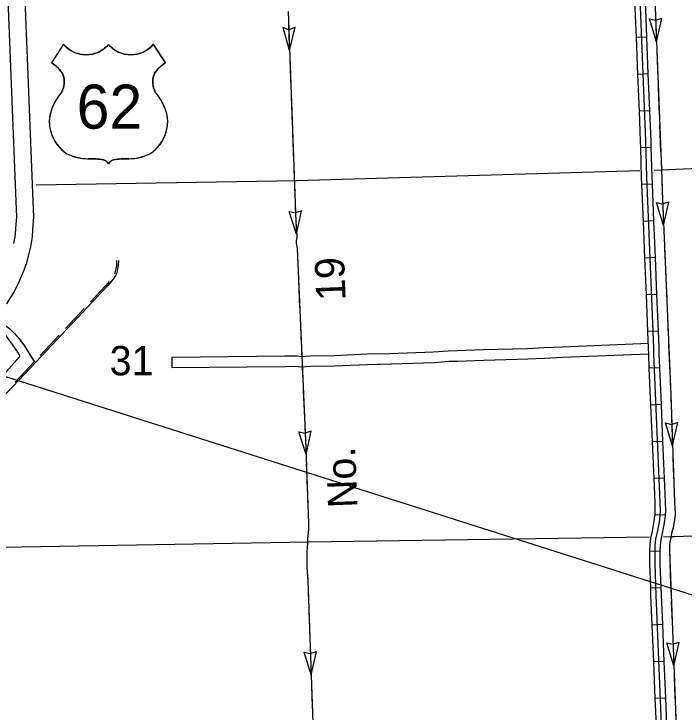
# Model space of a CAD drawing. Extents: x 1164457 to 1439835, y 1590918 to 1773502.
# Drawn here: x 1331207 to 1340828, y 1632574 to 1642598 of the extents above; entities that cross this region are included whole.
import ezdxf

# ---------------------------------------------------------------- set-up
doc = ezdxf.new("R2010")
doc.units = 0
for name, color, linetype in [('Level 15', 7, 'Continuous'), ('Level 22', 7, 'Continuous'), ('Level 32', 7, 'Continuous'), ('Level 35', 7, 'Continuous'), ('Level 4', 7, 'Continuous'), ('Level 43', 7, 'Continuous'), ('Level 46', 7, 'Continuous'), ('Level 49', 7, 'Continuous'), ('Level 5', 7, 'Continuous'), ('R_Draft', 7, 'Continuous')]:
    doc.layers.add(name, color=color, linetype=linetype)

msp = doc.modelspace()

# ---------------------------------------------------------------- linework, layer by layer
at = {"layer": 'Level 15'}
for points in [[(1331105, 1638435), (1331208, 1638600), (1331276, 1638740), (1331355, 1638922), (1331391, 1639031), (1331416, 1639121), (1331448, 1639252), (1331472, 1639400), (1331480, 1639503), (1331492, 1639683), (1331485, 1639912), (1331368, 1642809)], [(1331118, 1642805), (1331235, 1639903), (1331242, 1639687), (1331231, 1639522), (1331224, 1639430), (1331203, 1639302)]]:
    msp.add_lwpolyline(points, dxfattribs=at)
at = {"layer": 'Level 22'}
for p, q in [((1331921, 1642162), (1331748, 1641894)), ((1333208, 1642162), (1333381, 1641894))]:
    msp.add_line(p, q, dxfattribs=at)
for centre, radius, start, end in [((1332243, 1642433), 421, 220.075, 319.6701), ((1332886, 1642433), 421, 220.3299, 319.925), ((1331522, 1641506), 450, 30.7809, 59.7993), ((1333607, 1641506), 450, 120.2008, 149.2191), ((1331621, 1641624), 308, 328.8105, 21.2108), ((1333508, 1641624), 308, 158.7892, 211.1895), ((1332427, 1640992), 719, 138.9565, 162.6913), ((1332702, 1640992), 719, 17.3087, 41.0435), ((1332190, 1641051), 475, 160.9576, 197.3819), ((1332940, 1641051), 475, 342.6181, 19.0424), ((1332267, 1641053), 550, 195.1074, 237.1312), ((1332862, 1641053), 550, 302.8688, 344.8926), ((1332277, 1641226), 706, 244.0771, 269.5779), ((1332293, 1639227), 1293, 81.1942, 90.9539), ((1332455, 1640386), 124, 28.0342, 72.9864), ((1332674, 1640386), 124, 107.0136, 151.9658), ((1332836, 1639227), 1293, 89.0461, 98.8058), ((1332852, 1641226), 706, 270.4221, 295.9229)]:
    msp.add_arc(centre, radius, start, end, dxfattribs=at)
at = {"layer": 'Level 32'}
for p, q in [((1340293, 1642264), (1340143, 1642258)), ((1340315, 1641737), (1340165, 1641731)), ((1340336, 1641209), (1340186, 1641203)), ((1340357, 1640681), (1340207, 1640676)), ((1340374, 1640154), (1340224, 1640148)), ((1340395, 1639626), (1340245, 1639620)), ((1340416, 1639099), (1340267, 1639093)), ((1340438, 1638571), (1340288, 1638565)), ((1340459, 1638043), (1340309, 1638037)), ((1340479, 1637516), (1340329, 1637510)), ((1340502, 1636989), (1340352, 1636982)), ((1340525, 1636461), (1340375, 1636455)), ((1340547, 1635934), (1340398, 1635927)), ((1340561, 1635399), (1340411, 1635406)), ((1340487, 1634879), (1340337, 1634884)), ((1340500, 1634356), (1340350, 1634351)), ((1340521, 1633829), (1340371, 1633823)), ((1340543, 1633301), (1340393, 1633295)), ((1340565, 1632774), (1340415, 1632768))]:
    msp.add_line(p, q, dxfattribs=at)
for points in [[(1340597, 1629605), (1340590, 1629927), (1340506, 1632393), (1340428, 1634252), (1340411, 1634708), (1340411, 1634851), (1340415, 1634975), (1340419, 1635010), (1340424, 1635060), (1340446, 1635155), (1340475, 1635302), (1340485, 1635391), (1340489, 1635466), (1340487, 1635587), (1340395, 1637712), (1340394, 1637805), (1340294, 1640259), (1340279, 1640775), (1340186, 1643062), (1340088, 1645629)], [(1340143, 1642258), (1340122, 1642786)], [(1340293, 1642264), (1340272, 1642792)], [(1340165, 1641731), (1340143, 1642258)], [(1340315, 1641737), (1340293, 1642264)], [(1340186, 1641203), (1340165, 1641731)], [(1340336, 1641209), (1340315, 1641737)], [(1340207, 1640676), (1340204, 1640773), (1340186, 1641203)], [(1340357, 1640681), (1340354, 1640778), (1340336, 1641209)], [(1340224, 1640148), (1340219, 1640256), (1340207, 1640676)], [(1340374, 1640154), (1340369, 1640262), (1340357, 1640681)], [(1340245, 1639620), (1340224, 1640148)], [(1340395, 1639626), (1340374, 1640154)], [(1340267, 1639093), (1340245, 1639620)], [(1340416, 1639099), (1340395, 1639626)], [(1340288, 1638565), (1340267, 1639093)], [(1340438, 1638571), (1340416, 1639099)], [(1340309, 1638037), (1340288, 1638565)], [(1340459, 1638043), (1340438, 1638571)], [(1340329, 1637510), (1340320, 1637710), (1340319, 1637802), (1340309, 1638037)], [(1340479, 1637516), (1340470, 1637715), (1340469, 1637807), (1340459, 1638043)], [(1340352, 1636982), (1340329, 1637510)], [(1340502, 1636989), (1340479, 1637516)], [(1340525, 1636461), (1340502, 1636989)], [(1340375, 1636455), (1340352, 1636982)], [(1340398, 1635927), (1340375, 1636455)], [(1340547, 1635934), (1340525, 1636461)], [(1340411, 1635406), (1340414, 1635468), (1340412, 1635585), (1340398, 1635927)], [(1340561, 1635399), (1340564, 1635465), (1340562, 1635589), (1340547, 1635934)], [(1340337, 1634884), (1340341, 1634980), (1340345, 1635017), (1340350, 1635072), (1340373, 1635171), (1340401, 1635313), (1340410, 1635397), (1340411, 1635406)], [(1340487, 1634879), (1340490, 1634970), (1340494, 1635002), (1340498, 1635048), (1340519, 1635139), (1340549, 1635290), (1340560, 1635385), (1340561, 1635399)], [(1340350, 1634351), (1340336, 1634706), (1340336, 1634853), (1340337, 1634884)], [(1340500, 1634356), (1340486, 1634709), (1340486, 1634850), (1340487, 1634879)], [(1340371, 1633823), (1340353, 1634249), (1340350, 1634351)], [(1340521, 1633829), (1340503, 1634255), (1340500, 1634356)], [(1340393, 1633295), (1340371, 1633823)], [(1340543, 1633301), (1340521, 1633829)], [(1340415, 1632768), (1340393, 1633295)], [(1340565, 1632774), (1340543, 1633301)], [(1340436, 1632241), (1340431, 1632390), (1340415, 1632768)], [(1340586, 1632246), (1340581, 1632396), (1340565, 1632774)]]:
    msp.add_lwpolyline(points, dxfattribs=at)
at = {"layer": 'Level 35'}
msp.add_lwpolyline([(1331083, 1637989), (1331183, 1637853), (1331267, 1637729), (1331285, 1637692), (1331285, 1637679), (1331285, 1637673), (1330863, 1637203), (1330888, 1637281), (1330890, 1637349), (1330874, 1637419), (1330872, 1637424)], dxfattribs=at)
at = {"layer": 'Level 4'}
for points in [[(1340535, 1635092), (1340643, 1635094), (1340690, 1635094), (1345037, 1635259)], [(1330212, 1634927), (1335440, 1635016), (1340328, 1635089)]]:
    msp.add_lwpolyline(points, dxfattribs=at)
at = {"layer": 'Level 43'}
for p, q in [((1340433, 1642200), (1340331, 1642528)), ((1340331, 1642528), (1340420, 1642507)), ((1340509, 1642535), (1340422, 1642508)), ((1340433, 1642200), (1340509, 1642535)), ((1335072, 1642404), (1335158, 1642372)), ((1335163, 1642073), (1335072, 1642404)), ((1335243, 1642407), (1335158, 1642372)), ((1335163, 1642073), (1335243, 1642407)), ((1340609, 1639897), (1340522, 1639870)), ((1340535, 1639562), (1340609, 1639897)), ((1340535, 1639562), (1340432, 1639889)), ((1340432, 1639889), (1340521, 1639869)), ((1335266, 1639435), (1335159, 1639761)), ((1335161, 1639762), (1335250, 1639742)), ((1335339, 1639770), (1335251, 1639743)), ((1335266, 1639435), (1335336, 1639771)), ((1340662, 1636396), (1340561, 1636725)), ((1340561, 1636725), (1340650, 1636704)), ((1340739, 1636731), (1340651, 1636704)), ((1340662, 1636396), (1340739, 1636731)), ((1335401, 1636272), (1335298, 1636599)), ((1335298, 1636599), (1335387, 1636579)), ((1335475, 1636607), (1335388, 1636579)), ((1335401, 1636272), (1335475, 1636607)), ((1340680, 1633240), (1340579, 1633567)), ((1340579, 1633567), (1340668, 1633547)), ((1340756, 1633574), (1340669, 1633547)), ((1340680, 1633240), (1340756, 1633574)), ((1335474, 1633107), (1335373, 1633435)), ((1335373, 1633435), (1335462, 1633414)), ((1335551, 1633441), (1335463, 1633415)), ((1335474, 1633107), (1335551, 1633441))]:
    msp.add_line(p, q, dxfattribs=at)
for points in [[(1340400, 1643063), (1340497, 1640487), (1340506, 1640360), (1340514, 1640052), (1340636, 1637130), (1340690, 1635590), (1340702, 1635416), (1340688, 1635303), (1340676, 1635256), (1340670, 1635215), (1340656, 1635177), (1340647, 1635131), (1340639, 1635089), (1340638, 1635071), (1340625, 1635020), (1340618, 1634972), (1340617, 1634906), (1340622, 1634771), (1340820, 1629567)], [(1335143, 1642635), (1335234, 1640148), (1335256, 1639618), (1335267, 1639411), (1335267, 1639386), (1335260, 1639343), (1335259, 1639324), (1335261, 1639303), (1335265, 1639285), (1335272, 1639230), (1335397, 1636367), (1335425, 1635550), (1335438, 1635275), (1335436, 1635201), (1335425, 1635099), (1335423, 1635054), (1335421, 1635006), (1335410, 1634868), (1335414, 1634778), (1335414, 1634652), (1335425, 1634462), (1335580, 1630104)], [(1340418, 1642596), (1340425, 1642398)], [(1335149, 1642469), (1335156, 1642271)], [(1340425, 1642398), (1340433, 1642200)], [(1335156, 1642271), (1335163, 1642073)], [(1340438, 1642068), (1340453, 1641672)], [(1335168, 1641941), (1335183, 1641545)], [(1340457, 1641540), (1340472, 1641145)], [(1335188, 1641413), (1335202, 1641018)], [(1340477, 1641013), (1340492, 1640617)], [(1335207, 1640886), (1335222, 1640490)], [(1340506, 1640360), (1342731, 1640460), (1345753, 1640575), (1349820, 1640686)], [(1340497, 1640485), (1340506, 1640360), (1340513, 1640089)], [(1335226, 1640358), (1335234, 1640148), (1335242, 1639962)], [(1340506, 1640360), (1340703, 1640369)], [(1327215, 1639963), (1330053, 1638631), (1330547, 1638385), (1330736, 1638300), (1330776, 1638278), (1330834, 1638247), (1330908, 1638212), (1330969, 1638179), (1331036, 1638151), (1331106, 1638109), (1331153, 1638070), (1331215, 1638011), (1331279, 1637940), (1331342, 1637854), (1331501, 1637605)], [(1340518, 1639958), (1340535, 1639562)], [(1335247, 1639831), (1335256, 1639618), (1335266, 1639435)], [(1340540, 1639430), (1340548, 1639232)], [(1335261, 1639304), (1335261, 1639303), (1335265, 1639285), (1335272, 1639230), (1335277, 1639107)], [(1340548, 1639232), (1340557, 1639034)], [(1335277, 1639107), (1335286, 1638909)], [(1332707, 1639060), (1332705, 1638981), (1332696, 1638936), (1332684, 1638882), (1332663, 1638844), (1332632, 1638791), (1332555, 1638701), (1331528, 1637605), (1330434, 1636452)], [(1332680, 1639060), (1332678, 1638981), (1332669, 1638936), (1332657, 1638882), (1332649, 1638867)], [(1340562, 1638903), (1340579, 1638507)], [(1332576, 1638757), (1332528, 1638701), (1332307, 1638466)], [(1335292, 1638777), (1335309, 1638382)], [(1332217, 1638370), (1331947, 1638081)], [(1340584, 1638375), (1340601, 1637979)], [(1335315, 1638250), (1335332, 1637854)], [(1331280, 1637939), (1331342, 1637854), (1331498, 1637609)], [(1331856, 1637985), (1331586, 1637695)], [(1340606, 1637847), (1340623, 1637452)], [(1335338, 1637722), (1335340, 1637675)], [(1331495, 1637599), (1331223, 1637312)], [(1335346, 1637525), (1335355, 1637327)], [(1340628, 1637320), (1340636, 1637130), (1340643, 1636924)], [(1335361, 1637195), (1335378, 1636799)], [(1340648, 1636792), (1340662, 1636396)], [(1335384, 1636667), (1335397, 1636367), (1335400, 1636272)], [(1340666, 1636265), (1340673, 1636067)], [(1335405, 1636140), (1335412, 1635942)], [(1340673, 1636067), (1340680, 1635869)], [(1335412, 1635942), (1335418, 1635744)], [(1340685, 1635737), (1340690, 1635590), (1340702, 1635416), (1340693, 1635342)], [(1335423, 1635612), (1335425, 1635550), (1335438, 1635275), (1335436, 1635216)], [(1340669, 1635212), (1340656, 1635177), (1340647, 1635131), (1340639, 1635089), (1340638, 1635071), (1340625, 1635020), (1340618, 1634972), (1340617, 1634906), (1340620, 1634822)], [(1335424, 1635085), (1335423, 1635054), (1335421, 1635006), (1335410, 1634868), (1335414, 1634778), (1335414, 1634690)], [(1340625, 1634690), (1340640, 1634295)], [(1335420, 1634558), (1335425, 1634462), (1335436, 1634162)], [(1340645, 1634163), (1340660, 1633767)], [(1335441, 1634030), (1335455, 1633634)], [(1340665, 1633635), (1340680, 1633240)], [(1335459, 1633503), (1335474, 1633107)], [(1340685, 1633108), (1340693, 1632910)], [(1335478, 1632975), (1335485, 1632777)], [(1340693, 1632910), (1340700, 1632712)], [(1335485, 1632777), (1335492, 1632579)], [(1340705, 1632580), (1340720, 1632184)]]:
    msp.add_lwpolyline(points, dxfattribs=at)
at = {"layer": 'Level 46'}
for points in [[(1340316, 1637865), (1339082, 1637813), (1338813, 1637802), (1338580, 1637790), (1337949, 1637774), (1337572, 1637759), (1337443, 1637756), (1337230, 1637741), (1336474, 1637714), (1336424, 1637718), (1336279, 1637712), (1335803, 1637691), (1335460, 1637684), (1335336, 1637675), (1335274, 1637684), (1335097, 1637682), (1333473, 1637667), (1333474, 1637517)], [(1340322, 1637715), (1339088, 1637664), (1338820, 1637652), (1338585, 1637640), (1337954, 1637624), (1337577, 1637609), (1337450, 1637606), (1337238, 1637591), (1336471, 1637563), (1336421, 1637567), (1336285, 1637562), (1335808, 1637542), (1335467, 1637534), (1335331, 1637524), (1335264, 1637534), (1335098, 1637532), (1333474, 1637517)]]:
    msp.add_lwpolyline(points, dxfattribs=at)
at = {"layer": 'Level 49'}
for points in [[(1332565, 1642160), (1332551, 1642146), (1332539, 1642133), (1332525, 1642119), (1332509, 1642106), (1332494, 1642094), (1332476, 1642082), (1332457, 1642070), (1332435, 1642058), (1332407, 1642045), (1332385, 1642036), (1332361, 1642028), (1332339, 1642023), (1332318, 1642018), (1332297, 1642015), (1332277, 1642013), (1332250, 1642012), (1332227, 1642012), (1332208, 1642013), (1332190, 1642015), (1332171, 1642018), (1332148, 1642023), (1332126, 1642028), (1332100, 1642037), (1332078, 1642046), (1332058, 1642055), (1332039, 1642065), (1332022, 1642075), (1332003, 1642087), (1331985, 1642100), (1331970, 1642113), (1331957, 1642124), (1331944, 1642136), (1331932, 1642150), (1331921, 1642162), (1331748, 1641894), (1331760, 1641887), (1331775, 1641877), (1331789, 1641867), (1331808, 1641853), (1331823, 1641840), (1331836, 1641828), (1331849, 1641814), (1331863, 1641799), (1331873, 1641787), (1331882, 1641774), (1331892, 1641761), (1331902, 1641746), (1331911, 1641729), (1331917, 1641708), (1331923, 1641688), (1331926, 1641665), (1331928, 1641645), (1331929, 1641625), (1331929, 1641607), (1331927, 1641592), (1331925, 1641573), (1331922, 1641556), (1331917, 1641538), (1331912, 1641521), (1331904, 1641503), (1331893, 1641480), (1331882, 1641461), (1331868, 1641444), (1331851, 1641423), (1331837, 1641404), (1331824, 1641384), (1331812, 1641366), (1331803, 1641349), (1331794, 1641333), (1331784, 1641315), (1331774, 1641293), (1331764, 1641271), (1331758, 1641255), (1331750, 1641235), (1331742, 1641210), (1331735, 1641189), (1331729, 1641167), (1331723, 1641141), (1331719, 1641117), (1331716, 1641093), (1331715, 1641066), (1331714, 1641041), (1331716, 1641017), (1331719, 1640988), (1331723, 1640961), (1331728, 1640940), (1331732, 1640922), (1331738, 1640902), (1331746, 1640876), (1331758, 1640845), (1331767, 1640823), (1331779, 1640799), (1331791, 1640776), (1331808, 1640750), (1331824, 1640726), (1331841, 1640705), (1331859, 1640683), (1331883, 1640659), (1331904, 1640640), (1331924, 1640622)], [(1333205, 1640622), (1333226, 1640640), (1333246, 1640659), (1333270, 1640683), (1333288, 1640705), (1333305, 1640726), (1333322, 1640750), (1333338, 1640776), (1333350, 1640799), (1333362, 1640823), (1333372, 1640845), (1333383, 1640876), (1333391, 1640902), (1333397, 1640922), (1333402, 1640940), (1333406, 1640961), (1333411, 1640988), (1333414, 1641017), (1333415, 1641041), (1333415, 1641066), (1333413, 1641093), (1333410, 1641117), (1333406, 1641141), (1333401, 1641167), (1333394, 1641189), (1333388, 1641210), (1333379, 1641235), (1333372, 1641255), (1333365, 1641271), (1333356, 1641293), (1333345, 1641315), (1333335, 1641333), (1333327, 1641349), (1333317, 1641366), (1333305, 1641384), (1333292, 1641404), (1333278, 1641423), (1333262, 1641444), (1333248, 1641461), (1333236, 1641480), (1333225, 1641503), (1333218, 1641521), (1333212, 1641538), (1333208, 1641556), (1333204, 1641573), (1333202, 1641592), (1333201, 1641607), (1333200, 1641625), (1333201, 1641645), (1333203, 1641665), (1333207, 1641688), (1333212, 1641708), (1333219, 1641729), (1333227, 1641746), (1333237, 1641761), (1333247, 1641774), (1333257, 1641787), (1333266, 1641799), (1333280, 1641814), (1333294, 1641828), (1333307, 1641840), (1333322, 1641853), (1333340, 1641867), (1333354, 1641877), (1333369, 1641887), (1333381, 1641894), (1333208, 1642162), (1333198, 1642150), (1333185, 1642136), (1333172, 1642124), (1333159, 1642113), (1333144, 1642100), (1333127, 1642087), (1333107, 1642075), (1333090, 1642065), (1333072, 1642055), (1333051, 1642046), (1333029, 1642037), (1333003, 1642028), (1332981, 1642023), (1332958, 1642018), (1332939, 1642015), (1332921, 1642013), (1332902, 1642012), (1332880, 1642012), (1332852, 1642013), (1332833, 1642015), (1332811, 1642018), (1332790, 1642023), (1332768, 1642028), (1332744, 1642036), (1332722, 1642045), (1332694, 1642058), (1332672, 1642070), (1332653, 1642082), (1332635, 1642094), (1332620, 1642106), (1332605, 1642119), (1332590, 1642133), (1332578, 1642146), (1332565, 1642160)], [(1331924, 1640622), (1331946, 1640606), (1331972, 1640589), (1332005, 1640574), (1332043, 1640560), (1332075, 1640549), (1332103, 1640542), (1332135, 1640534), (1332164, 1640529), (1332197, 1640524), (1332237, 1640521), (1332268, 1640520), (1332295, 1640520), (1332320, 1640520), (1332346, 1640519), (1332370, 1640518), (1332392, 1640516), (1332413, 1640514), (1332440, 1640512), (1332466, 1640508), (1332482, 1640506), (1332495, 1640504), (1332511, 1640497), (1332520, 1640492), (1332527, 1640487), (1332538, 1640478), (1332549, 1640468), (1332557, 1640457), (1332565, 1640444)], [(1332565, 1640444), (1332572, 1640457), (1332581, 1640468), (1332591, 1640478), (1332602, 1640487), (1332610, 1640492), (1332619, 1640497), (1332634, 1640504), (1332647, 1640506), (1332663, 1640508), (1332690, 1640512), (1332716, 1640514), (1332737, 1640516), (1332759, 1640518), (1332783, 1640519), (1332809, 1640520), (1332835, 1640520), (1332861, 1640520), (1332892, 1640521), (1332933, 1640524), (1332965, 1640529), (1332995, 1640534), (1333026, 1640542), (1333055, 1640549), (1333086, 1640560), (1333124, 1640574), (1333157, 1640589), (1333183, 1640606), (1333205, 1640622)]]:
    msp.add_lwpolyline(points, dxfattribs=at)
at = {"layer": 'Level 5'}
for points in [[(1335265, 1640208), (1340193, 1640350)], [(1340400, 1640356), (1340518, 1640360)], [(1331524, 1640146), (1335265, 1640208)]]:
    msp.add_lwpolyline(points, dxfattribs=at)
at = {"layer": 'R_Draft'}
msp.add_line((1375114, 1623387), (1297809, 1647974), dxfattribs=at)

# ---------------------------------------------------------------- texts
at = {"layer": 'Level 22'}
msp.add_text('62', height=633, dxfattribs=at).set_placement((1332108, 1640951))
at = {"layer": 'Level 43'}
for s, p in [('19', (1335970, 1638487)), ('No.', (1336139, 1635511))]:
    msp.add_text(s, height=422, rotation=92.1682, dxfattribs=at).set_placement(p)
at = {"layer": 'Level 5'}
msp.add_text('31', height=422, dxfattribs=at).set_placement((1332582, 1637409))

doc.saveas('drawing.dxf')
